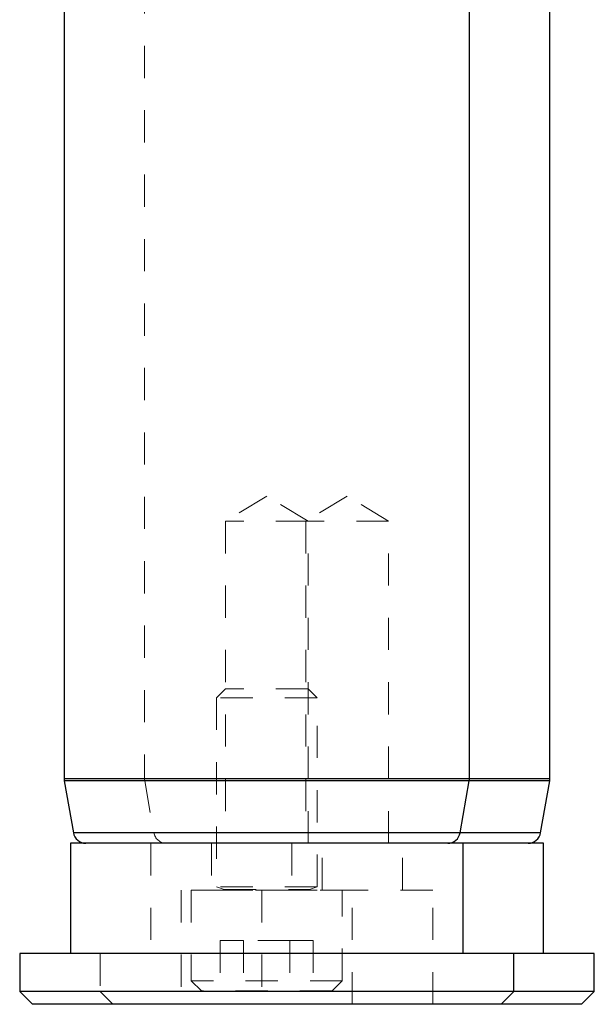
# Model space of a CAD drawing. Header units: inches. Extents: x 1880 to 2363, y -453 to -54.
# Tile 914 of 1056: x 2127.79 to 2129.57, y -437.35 to -434.3. Entities that reach past the tile are written whole.
import ezdxf

# ---------------------------------------------------------------- set-up
doc = ezdxf.new("R2010")
doc.units = ezdxf.units.IN
doc.header["$LTSCALE"] = 0.5
doc.header["$MEASUREMENT"] = 0
doc.linetypes.add('HIDDEN', pattern=[0.225, 0.15, -0.075])
doc.layers.add('DSS-M-S', color=53, linetype='Continuous')
doc.layers.add('SVF-M-S', color=8, linetype='Continuous')

msp = doc.modelspace()

# ---------------------------------------------------------------- linework, layer by layer
at = {"layer": 'DSS-M-S', "linetype": 'Continuous', "lineweight": 25}
for p, q in [((2127.94357, -436.85272), (2127.94357, -437.19524)), ((2129.16404, -436.85272), (2127.94357, -436.85272)), ((2129.16404, -437.19524), (2129.16404, -436.85272)), ((2129.41404, -436.85272), (2129.16404, -436.85272)), ((2129.41404, -437.19524), (2129.41404, -436.85272)), ((2127.78609, -437.19524), (2127.78609, -437.31335)), ((2129.32152, -437.19524), (2127.78609, -437.19524)), ((2129.32152, -437.31335), (2129.32152, -437.19524)), ((2129.57152, -437.19524), (2129.32152, -437.19524)), ((2129.57152, -437.31335), (2129.57152, -437.19524)), ((2127.78609, -437.31335), (2127.82546, -437.35272)), ((2129.32152, -437.31335), (2127.78609, -437.31335)), ((2129.28215, -437.35272), (2129.32152, -437.31335)), ((2129.57152, -437.31335), (2129.32152, -437.31335)), ((2129.53215, -437.35272), (2129.57152, -437.31335)), ((2129.28215, -437.35272), (2127.82546, -437.35272)), ((2129.53215, -437.35272), (2129.28215, -437.35272))]:
    msp.add_line(p, q, dxfattribs=at)
at = {"layer": 'DSS-M-S', "linetype": 'HIDDEN', "lineweight": 18}
for p, q in [((2128.19357, -436.85272), (2128.19357, -437.19524)), ((2128.38181, -436.85272), (2128.38181, -436.99839)), ((2128.63181, -436.85272), (2128.63181, -436.99839)), ((2128.72581, -436.99839), (2128.72581, -436.85272)), ((2128.97581, -436.99839), (2128.97581, -436.85272)), ((2128.81931, -436.99839), (2128.28831, -436.99839)), ((2128.28831, -436.99839), (2128.28831, -437.35272)), ((2128.53831, -436.99839), (2128.53831, -437.35272)), ((2129.06931, -436.99839), (2128.81931, -436.99839)), ((2128.81931, -437.35272), (2128.81931, -436.99839)), ((2129.06931, -437.35272), (2129.06931, -436.99839)), ((2128.03609, -437.19524), (2128.03609, -437.31335)), ((2128.03609, -437.31335), (2128.07546, -437.35272))]:
    msp.add_line(p, q, dxfattribs=at)
at = {"layer": 'SVF-M-S', "linetype": 'Continuous', "lineweight": 25}
for p, q in [((2127.92389, -431.57713), (2127.92389, -436.65242)), ((2129.18373, -436.65242), (2129.18373, -431.57713)), ((2129.43373, -436.65242), (2129.43373, -432.59091)), ((2129.18373, -436.65242), (2127.92389, -436.65242)), ((2127.92448, -436.65926), (2127.95286, -436.82018)), ((2129.18313, -436.65926), (2127.92448, -436.65926)), ((2129.15476, -436.82018), (2129.18313, -436.65926)), ((2129.43313, -436.65926), (2129.18313, -436.65926)), ((2129.43373, -436.65242), (2129.18373, -436.65242)), ((2129.40476, -436.82018), (2129.43313, -436.65926)), ((2129.15476, -436.82018), (2127.95286, -436.82018)), ((2129.40476, -436.82018), (2129.15476, -436.82018))]:
    msp.add_line(p, q, dxfattribs=at)
at = {"layer": 'SVF-M-S', "linetype": 'HIDDEN', "lineweight": 18}
for p, q in [((2128.17389, -431.57713), (2128.17389, -436.65242)), ((2128.55381, -435.77551), (2128.42531, -435.85272)), ((2128.68231, -435.85272), (2128.55381, -435.77551)), ((2128.80381, -435.77551), (2128.67531, -435.85272)), ((2128.93231, -435.85272), (2128.80381, -435.77551)), ((2128.68231, -435.85272), (2128.42531, -435.85272)), ((2128.42531, -435.85272), (2128.42531, -436.85272)), ((2128.67531, -435.85272), (2128.67531, -436.85272)), ((2128.93231, -435.85272), (2128.68231, -435.85272)), ((2128.68231, -436.85272), (2128.68231, -435.85272)), ((2128.93231, -436.85272), (2128.93231, -435.85272)), ((2128.42531, -436.37339), (2128.39756, -436.40114)), ((2128.68231, -436.37339), (2128.42531, -436.37339)), ((2128.71006, -436.40114), (2128.68231, -436.37339)), ((2128.71006, -436.40114), (2128.39756, -436.40114)), ((2128.39756, -436.40114), (2128.39756, -436.98789)), ((2128.71006, -436.98789), (2128.71006, -436.40114)), ((2127.92389, -436.65242), (2129.18373, -436.65242)), ((2127.92448, -436.65926), (2129.18313, -436.65926)), ((2128.17389, -436.65242), (2129.43373, -436.65242)), ((2129.18373, -436.65242), (2128.17389, -436.65242)), ((2128.17448, -436.65926), (2128.20286, -436.82018)), ((2128.17448, -436.65926), (2129.43313, -436.65926)), ((2129.18313, -436.65926), (2128.17448, -436.65926)), ((2127.95286, -436.82018), (2129.15476, -436.82018)), ((2128.20286, -436.82018), (2129.40476, -436.82018)), ((2129.15476, -436.82018), (2128.20286, -436.82018)), ((2128.31943, -436.99839), (2128.31943, -437.27964)), ((2128.71006, -436.98789), (2128.39756, -436.98789)), ((2128.39756, -436.98789), (2128.42111, -436.99647)), ((2128.71006, -436.99799), (2128.39756, -436.99799)), ((2128.39756, -436.99799), (2128.39756, -436.99839)), ((2128.42111, -436.99647), (2128.68469, -436.99647)), ((2128.6865, -436.99647), (2128.71006, -436.98789)), ((2128.71006, -436.99839), (2128.71006, -436.99799)), ((2128.78818, -437.27964), (2128.78818, -436.99839)), ((2128.48164, -437.15464), (2128.40947, -437.15464)), ((2128.40947, -437.15464), (2128.40947, -437.31089)), ((2128.62598, -437.15464), (2128.48164, -437.15464)), ((2128.48164, -437.15464), (2128.48164, -437.31089)), ((2128.62598, -437.15464), (2128.62598, -437.31089)), ((2128.69815, -437.15464), (2128.62598, -437.15464)), ((2128.69815, -437.15464), (2128.69815, -437.31089)), ((2128.78818, -437.27964), (2128.31943, -437.27964)), ((2128.31943, -437.27964), (2128.35068, -437.31089)), ((2128.75693, -437.31089), (2128.78818, -437.27964)), ((2128.75693, -437.31089), (2128.35068, -437.31089))]:
    msp.add_line(p, q, dxfattribs=at)
at = {"layer": 'SVF-M-S', "linetype": 'Continuous', "lineweight": 25}
for centre, start, end in [((2127.96326, -436.65242), 180, 190), ((2129.14436, -436.65242), 350, 0), ((2129.39436, -436.65242), 350, 0), ((2127.99163, -436.81335), 190, 270), ((2129.11598, -436.81335), 270, 350), ((2129.36598, -436.81335), 270, 350)]:
    msp.add_arc(centre, 0.03937, start, end, dxfattribs=at)
at = {"layer": 'SVF-M-S', "linetype": 'HIDDEN', "lineweight": 18}
for centre, radius, start, end in [((2128.21326, -436.65242), 0.03937, 180, 190), ((2128.24163, -436.81335), 0.03937, 190, 270), ((2128.42084, -436.99721), 0.000787, 270, 70), ((2128.68677, -436.99721), 0.000787, 110, 270)]:
    msp.add_arc(centre, radius, start, end, dxfattribs=at)

doc.saveas('drawing.dxf')
